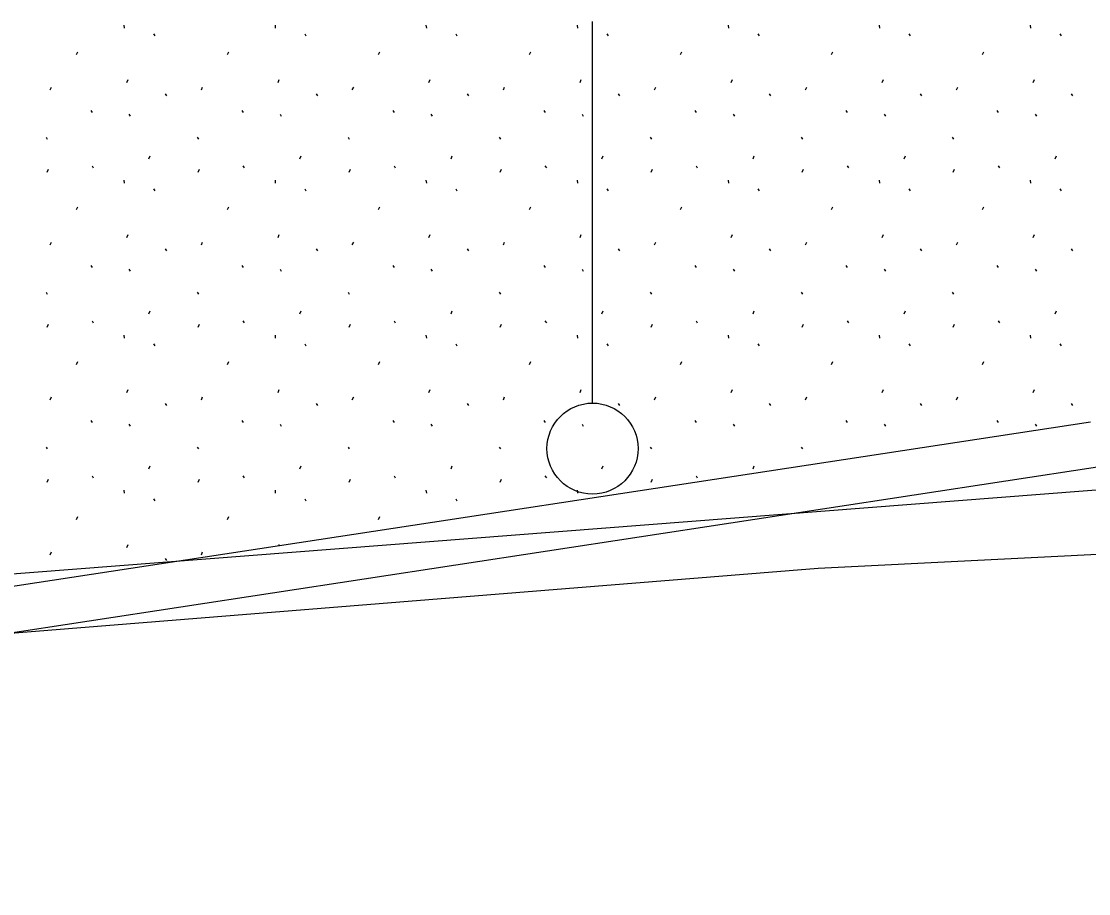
# Model space of a CAD drawing. Extents: x 419101 to 420177, y 4451541 to 4452254.
# Drawn here: x 419984.55 to 419996.27, y 4452026.51 to 4452036.09 of the extents above; entities that cross this region are included whole.
import ezdxf

# ---------------------------------------------------------------- set-up
doc = ezdxf.new("R2010")
doc.units = 0
for name, color, linetype in [('3_HALİHAZIR', 7, 'Continuous'), ('Level 61', 7, 'Continuous'), ('Level 62', 7, 'Continuous')]:
    doc.layers.add(name, color=color, linetype=linetype)

msp = doc.modelspace()

# ---------------------------------------------------------------- linework, layer by layer
at = {"layer": '3_HALİHAZIR'}
msp.add_line((419990.819, 4452031.9), (419990.819, 4452036.093), dxfattribs=at)
for points in [[(420006.159, 4452045.753), (420024.428, 4452043.64), (420024.609, 4452043.578), (420024.617, 4452043.492), (420024.616, 4452043.463), (420017.128, 4452037.62), (420014.664, 4452035.864), (420013.241, 4452035.235), (420004.863, 4452031.956), (420002.539, 4452031.425), (419984.161, 4452029.999), (419962.867, 4452027.73), (419947.425, 4452025.344), (419947.079, 4452025.362), (419946.879, 4452025.414), (419946.692, 4452025.649), (419946.562, 4452025.873), (419944.583, 4452036.694), (419941.915, 4452055.706), (419940.003, 4452054.098)], [(419986.044, 4452048.536), (419993.424, 4452047.727), (420004.377, 4452046.552), (420014.502, 4452045.305), (420020.341, 4452044.709), (420025.941, 4452044.186), (420026.553, 4452044.076), (420026.58, 4452044.013), (420026.579, 4452043.97), (420026.539, 4452043.865), (420026.48, 4452043.78), (420017.147, 4452036.548), (420015.308, 4452035.069), (420015.031, 4452034.874), (420005.498, 4452031.27), (420003.923, 4452030.769), (420002.724, 4452030.557), (419993.298, 4452030.084), (419982.058, 4452029.178), (419970.147, 4452028.043), (419955.13, 4452025.693)]]:
    msp.add_lwpolyline(points, dxfattribs=at)
msp.add_circle((419990.819, 4452031.4), 0.5, dxfattribs=at)
at = {"layer": 'Level 61'}
for p, q in [((419957.05, 4452025.709), (419996.289, 4452031.693)), ((419957.125, 4452025.214), (419996.364, 4452031.199))]:
    msp.add_line(p, q, dxfattribs=at)
at = {"layer": 'Level 62'}
for p, q in [((419985.673, 4452036.05), (419985.677, 4452036.018)), ((419985.999, 4452035.956), (419986.013, 4452035.934)), ((419987.332, 4452036.05), (419987.335, 4452036.018)), ((419987.658, 4452035.956), (419987.672, 4452035.934)), ((419988.99, 4452036.05), (419988.994, 4452036.018)), ((419989.316, 4452035.956), (419989.33, 4452035.934)), ((419990.649, 4452036.05), (419990.653, 4452036.018)), ((419990.975, 4452035.956), (419990.989, 4452035.934)), ((419992.308, 4452036.05), (419992.311, 4452036.018)), ((419992.634, 4452035.956), (419992.648, 4452035.934)), ((419993.966, 4452036.05), (419993.97, 4452036.018)), ((419994.292, 4452035.956), (419994.306, 4452035.934)), ((419995.625, 4452036.05), (419995.628, 4452036.018)), ((419995.951, 4452035.956), (419995.965, 4452035.934)), ((419985.152, 4452035.727), (419985.166, 4452035.759)), ((419986.81, 4452035.727), (419986.825, 4452035.759)), ((419988.469, 4452035.727), (419988.483, 4452035.759)), ((419990.128, 4452035.727), (419990.142, 4452035.759)), ((419991.786, 4452035.727), (419991.801, 4452035.759)), ((419993.445, 4452035.727), (419993.459, 4452035.759)), ((419995.103, 4452035.727), (419995.118, 4452035.759)), ((419984.864, 4452035.339), (419984.878, 4452035.371)), ((419985.706, 4452035.421), (419985.72, 4452035.453)), ((419986.523, 4452035.339), (419986.537, 4452035.371)), ((419987.365, 4452035.421), (419987.379, 4452035.453)), ((419988.181, 4452035.339), (419988.196, 4452035.371)), ((419989.023, 4452035.421), (419989.037, 4452035.453)), ((419989.84, 4452035.339), (419989.854, 4452035.371)), ((419990.682, 4452035.421), (419990.696, 4452035.453)), ((419991.499, 4452035.339), (419991.513, 4452035.371)), ((419992.341, 4452035.421), (419992.355, 4452035.453)), ((419993.157, 4452035.339), (419993.171, 4452035.371)), ((419993.999, 4452035.421), (419994.013, 4452035.453)), ((419994.816, 4452035.339), (419994.83, 4452035.371)), ((419995.658, 4452035.421), (419995.672, 4452035.453)), ((419986.125, 4452035.298), (419986.139, 4452035.276)), ((419987.784, 4452035.298), (419987.798, 4452035.276)), ((419989.442, 4452035.298), (419989.457, 4452035.276)), ((419991.101, 4452035.298), (419991.115, 4452035.276)), ((419992.76, 4452035.298), (419992.774, 4452035.276)), ((419994.418, 4452035.298), (419994.432, 4452035.276)), ((419996.077, 4452035.298), (419996.091, 4452035.276)), ((419985.308, 4452035.112), (419985.322, 4452035.09)), ((419985.728, 4452035.073), (419985.742, 4452035.052)), ((419986.967, 4452035.112), (419986.981, 4452035.09)), ((419987.387, 4452035.073), (419987.401, 4452035.052)), ((419988.625, 4452035.112), (419988.64, 4452035.09)), ((419989.045, 4452035.073), (419989.059, 4452035.052)), ((419990.284, 4452035.112), (419990.298, 4452035.09)), ((419990.704, 4452035.073), (419990.718, 4452035.052)), ((419991.943, 4452035.112), (419991.957, 4452035.09)), ((419992.362, 4452035.073), (419992.377, 4452035.052)), ((419993.601, 4452035.112), (419993.615, 4452035.09)), ((419994.021, 4452035.073), (419994.035, 4452035.052)), ((419995.26, 4452035.112), (419995.274, 4452035.09)), ((419995.68, 4452035.073), (419995.694, 4452035.052)), ((419984.817, 4452034.821), (419984.831, 4452034.8)), ((419986.476, 4452034.821), (419986.49, 4452034.8)), ((419988.134, 4452034.821), (419988.148, 4452034.8)), ((419989.793, 4452034.821), (419989.807, 4452034.8)), ((419991.451, 4452034.821), (419991.466, 4452034.8)), ((419993.11, 4452034.821), (419993.124, 4452034.8)), ((419994.769, 4452034.821), (419994.783, 4452034.8)), ((419985.947, 4452034.583), (419985.962, 4452034.614)), ((419987.606, 4452034.583), (419987.62, 4452034.614)), ((419989.265, 4452034.583), (419989.279, 4452034.614)), ((419990.923, 4452034.583), (419990.937, 4452034.614)), ((419992.582, 4452034.583), (419992.596, 4452034.614)), ((419994.24, 4452034.583), (419994.255, 4452034.614)), ((419995.899, 4452034.583), (419995.913, 4452034.614)), ((419984.829, 4452034.437), (419984.843, 4452034.469)), ((419985.322, 4452034.506), (419985.336, 4452034.484)), ((419986.487, 4452034.437), (419986.502, 4452034.469)), ((419986.98, 4452034.506), (419986.994, 4452034.484)), ((419988.146, 4452034.437), (419988.16, 4452034.469)), ((419988.639, 4452034.506), (419988.653, 4452034.484)), ((419989.804, 4452034.437), (419989.819, 4452034.469)), ((419990.297, 4452034.506), (419990.312, 4452034.484)), ((419991.463, 4452034.437), (419991.477, 4452034.469)), ((419991.956, 4452034.506), (419991.97, 4452034.484)), ((419993.122, 4452034.437), (419993.136, 4452034.469)), ((419993.615, 4452034.506), (419993.629, 4452034.484)), ((419994.78, 4452034.437), (419994.795, 4452034.469)), ((419995.273, 4452034.506), (419995.287, 4452034.484)), ((419985.673, 4452034.348), (419985.677, 4452034.316)), ((419987.332, 4452034.348), (419987.335, 4452034.316)), ((419988.99, 4452034.348), (419988.994, 4452034.316)), ((419990.649, 4452034.348), (419990.653, 4452034.316)), ((419992.308, 4452034.348), (419992.311, 4452034.316)), ((419993.966, 4452034.348), (419993.97, 4452034.316)), ((419995.625, 4452034.348), (419995.628, 4452034.316)), ((419985.999, 4452034.254), (419986.013, 4452034.232)), ((419987.658, 4452034.254), (419987.672, 4452034.232)), ((419989.316, 4452034.254), (419989.33, 4452034.232)), ((419990.975, 4452034.254), (419990.989, 4452034.232)), ((419992.634, 4452034.254), (419992.648, 4452034.232)), ((419994.292, 4452034.254), (419994.306, 4452034.232)), ((419995.951, 4452034.254), (419995.965, 4452034.232)), ((419985.152, 4452034.025), (419985.166, 4452034.057)), ((419986.81, 4452034.025), (419986.825, 4452034.057)), ((419988.469, 4452034.025), (419988.483, 4452034.057)), ((419990.128, 4452034.025), (419990.142, 4452034.057)), ((419991.786, 4452034.025), (419991.801, 4452034.057)), ((419993.445, 4452034.025), (419993.459, 4452034.057)), ((419995.103, 4452034.025), (419995.118, 4452034.057)), ((419985.706, 4452033.719), (419985.72, 4452033.751)), ((419987.365, 4452033.719), (419987.379, 4452033.751)), ((419989.023, 4452033.719), (419989.037, 4452033.751)), ((419990.682, 4452033.719), (419990.696, 4452033.751)), ((419992.341, 4452033.719), (419992.355, 4452033.751)), ((419993.999, 4452033.719), (419994.013, 4452033.751)), ((419995.658, 4452033.719), (419995.672, 4452033.751)), ((419984.864, 4452033.637), (419984.878, 4452033.669)), ((419986.125, 4452033.596), (419986.139, 4452033.574)), ((419986.523, 4452033.637), (419986.537, 4452033.669)), ((419987.784, 4452033.596), (419987.798, 4452033.574)), ((419988.181, 4452033.637), (419988.196, 4452033.669)), ((419989.442, 4452033.596), (419989.457, 4452033.574)), ((419989.84, 4452033.637), (419989.854, 4452033.669)), ((419991.101, 4452033.596), (419991.115, 4452033.574)), ((419991.499, 4452033.637), (419991.513, 4452033.669)), ((419992.76, 4452033.596), (419992.774, 4452033.574)), ((419993.157, 4452033.637), (419993.171, 4452033.669)), ((419994.418, 4452033.596), (419994.432, 4452033.574)), ((419994.816, 4452033.637), (419994.83, 4452033.669)), ((419996.077, 4452033.596), (419996.091, 4452033.574)), ((419985.308, 4452033.41), (419985.322, 4452033.388)), ((419985.728, 4452033.371), (419985.742, 4452033.35)), ((419986.967, 4452033.41), (419986.981, 4452033.388)), ((419987.387, 4452033.371), (419987.401, 4452033.35)), ((419988.625, 4452033.41), (419988.64, 4452033.388)), ((419989.045, 4452033.371), (419989.059, 4452033.35)), ((419990.284, 4452033.41), (419990.298, 4452033.388)), ((419990.704, 4452033.371), (419990.718, 4452033.35)), ((419991.943, 4452033.41), (419991.957, 4452033.388)), ((419992.362, 4452033.371), (419992.377, 4452033.35)), ((419993.601, 4452033.41), (419993.615, 4452033.388)), ((419994.021, 4452033.371), (419994.035, 4452033.35)), ((419995.26, 4452033.41), (419995.274, 4452033.388)), ((419995.68, 4452033.371), (419995.694, 4452033.35)), ((419984.817, 4452033.119), (419984.831, 4452033.098)), ((419986.476, 4452033.119), (419986.49, 4452033.098)), ((419988.134, 4452033.119), (419988.148, 4452033.098)), ((419989.793, 4452033.119), (419989.807, 4452033.098)), ((419991.451, 4452033.119), (419991.466, 4452033.098)), ((419993.11, 4452033.119), (419993.124, 4452033.098)), ((419994.769, 4452033.119), (419994.783, 4452033.098)), ((419985.947, 4452032.881), (419985.962, 4452032.912)), ((419987.606, 4452032.881), (419987.62, 4452032.912)), ((419989.265, 4452032.881), (419989.279, 4452032.912)), ((419990.923, 4452032.881), (419990.937, 4452032.912)), ((419992.582, 4452032.881), (419992.596, 4452032.912)), ((419994.24, 4452032.881), (419994.255, 4452032.912)), ((419995.899, 4452032.881), (419995.913, 4452032.912)), ((419985.322, 4452032.804), (419985.336, 4452032.782)), ((419986.98, 4452032.804), (419986.994, 4452032.782)), ((419988.639, 4452032.804), (419988.653, 4452032.782)), ((419990.297, 4452032.804), (419990.312, 4452032.782)), ((419991.956, 4452032.804), (419991.97, 4452032.782)), ((419993.615, 4452032.804), (419993.629, 4452032.782)), ((419995.273, 4452032.804), (419995.287, 4452032.782)), ((419984.829, 4452032.735), (419984.843, 4452032.767)), ((419986.487, 4452032.735), (419986.502, 4452032.767)), ((419988.146, 4452032.735), (419988.16, 4452032.767)), ((419989.804, 4452032.735), (419989.819, 4452032.767)), ((419991.463, 4452032.735), (419991.477, 4452032.767)), ((419993.122, 4452032.735), (419993.136, 4452032.767)), ((419994.78, 4452032.735), (419994.795, 4452032.767)), ((419985.673, 4452032.646), (419985.677, 4452032.614)), ((419985.999, 4452032.552), (419986.013, 4452032.53)), ((419987.332, 4452032.646), (419987.335, 4452032.614)), ((419987.658, 4452032.552), (419987.672, 4452032.53)), ((419988.99, 4452032.646), (419988.994, 4452032.614)), ((419989.316, 4452032.552), (419989.33, 4452032.53)), ((419990.649, 4452032.646), (419990.653, 4452032.614)), ((419990.975, 4452032.552), (419990.989, 4452032.53)), ((419992.308, 4452032.646), (419992.311, 4452032.614)), ((419992.634, 4452032.552), (419992.648, 4452032.53)), ((419993.966, 4452032.646), (419993.97, 4452032.614)), ((419994.292, 4452032.552), (419994.306, 4452032.53)), ((419995.625, 4452032.646), (419995.628, 4452032.614)), ((419995.951, 4452032.552), (419995.965, 4452032.53)), ((419985.152, 4452032.323), (419985.166, 4452032.355)), ((419986.81, 4452032.323), (419986.825, 4452032.355)), ((419988.469, 4452032.323), (419988.483, 4452032.355)), ((419990.128, 4452032.323), (419990.142, 4452032.355)), ((419991.786, 4452032.323), (419991.801, 4452032.355)), ((419993.445, 4452032.323), (419993.459, 4452032.355)), ((419995.103, 4452032.323), (419995.118, 4452032.355)), ((419984.864, 4452031.935), (419984.878, 4452031.967)), ((419985.706, 4452032.017), (419985.72, 4452032.049)), ((419986.523, 4452031.935), (419986.537, 4452031.967)), ((419987.365, 4452032.017), (419987.379, 4452032.049)), ((419988.181, 4452031.935), (419988.196, 4452031.967)), ((419989.023, 4452032.017), (419989.037, 4452032.049)), ((419989.84, 4452031.935), (419989.854, 4452031.967)), ((419990.682, 4452032.017), (419990.696, 4452032.049)), ((419991.499, 4452031.935), (419991.513, 4452031.967)), ((419992.341, 4452032.017), (419992.355, 4452032.049)), ((419993.157, 4452031.935), (419993.171, 4452031.967)), ((419993.999, 4452032.017), (419994.013, 4452032.049)), ((419994.816, 4452031.935), (419994.83, 4452031.967)), ((419995.658, 4452032.017), (419995.672, 4452032.049)), ((419986.125, 4452031.894), (419986.139, 4452031.872)), ((419987.784, 4452031.894), (419987.798, 4452031.872)), ((419989.442, 4452031.894), (419989.457, 4452031.872)), ((419991.101, 4452031.894), (419991.115, 4452031.872)), ((419992.76, 4452031.894), (419992.774, 4452031.872)), ((419994.418, 4452031.894), (419994.432, 4452031.872)), ((419996.077, 4452031.894), (419996.091, 4452031.872)), ((419985.308, 4452031.708), (419985.322, 4452031.686)), ((419985.728, 4452031.669), (419985.742, 4452031.648)), ((419986.967, 4452031.708), (419986.981, 4452031.686)), ((419987.387, 4452031.669), (419987.401, 4452031.648)), ((419988.625, 4452031.708), (419988.64, 4452031.686)), ((419989.045, 4452031.669), (419989.059, 4452031.648)), ((419990.284, 4452031.708), (419990.298, 4452031.686)), ((419990.704, 4452031.669), (419990.718, 4452031.648)), ((419991.943, 4452031.708), (419991.957, 4452031.686)), ((419992.362, 4452031.669), (419992.377, 4452031.648)), ((419993.601, 4452031.708), (419993.615, 4452031.686)), ((419994.021, 4452031.669), (419994.035, 4452031.648)), ((419995.26, 4452031.708), (419995.274, 4452031.686)), ((419995.68, 4452031.669), (419995.694, 4452031.648)), ((419984.817, 4452031.417), (419984.831, 4452031.396)), ((419986.476, 4452031.417), (419986.49, 4452031.396)), ((419988.134, 4452031.417), (419988.148, 4452031.396)), ((419989.793, 4452031.417), (419989.807, 4452031.396)), ((419991.451, 4452031.417), (419991.466, 4452031.396)), ((419993.11, 4452031.417), (419993.124, 4452031.396)), ((419985.947, 4452031.179), (419985.962, 4452031.21)), ((419987.606, 4452031.179), (419987.62, 4452031.21)), ((419989.265, 4452031.179), (419989.279, 4452031.21)), ((419990.923, 4452031.179), (419990.937, 4452031.21)), ((419992.582, 4452031.179), (419992.596, 4452031.21)), ((419984.829, 4452031.033), (419984.843, 4452031.065)), ((419985.322, 4452031.102), (419985.336, 4452031.08)), ((419986.487, 4452031.033), (419986.502, 4452031.065)), ((419986.98, 4452031.102), (419986.994, 4452031.08)), ((419988.146, 4452031.033), (419988.16, 4452031.065)), ((419988.639, 4452031.102), (419988.653, 4452031.08)), ((419989.804, 4452031.033), (419989.819, 4452031.065)), ((419990.297, 4452031.102), (419990.312, 4452031.08)), ((419991.463, 4452031.033), (419991.477, 4452031.065)), ((419991.956, 4452031.102), (419991.97, 4452031.08)), ((419985.673, 4452030.944), (419985.677, 4452030.912)), ((419987.332, 4452030.944), (419987.335, 4452030.912)), ((419988.99, 4452030.944), (419988.994, 4452030.912)), ((419990.649, 4452030.944), (419990.653, 4452030.912)), ((419985.999, 4452030.85), (419986.013, 4452030.828)), ((419987.658, 4452030.85), (419987.672, 4452030.828)), ((419989.316, 4452030.85), (419989.33, 4452030.828)), ((419985.152, 4452030.621), (419985.166, 4452030.653)), ((419986.81, 4452030.621), (419986.825, 4452030.653)), ((419988.469, 4452030.621), (419988.483, 4452030.653)), ((419985.706, 4452030.315), (419985.72, 4452030.347)), ((419987.373, 4452030.333), (419987.379, 4452030.347)), ((419984.864, 4452030.233), (419984.878, 4452030.265)), ((419986.523, 4452030.233), (419986.537, 4452030.265)), ((419986.125, 4452030.192), (419986.139, 4452030.17))]:
    msp.add_line(p, q, dxfattribs=at)

doc.saveas('drawing.dxf')
